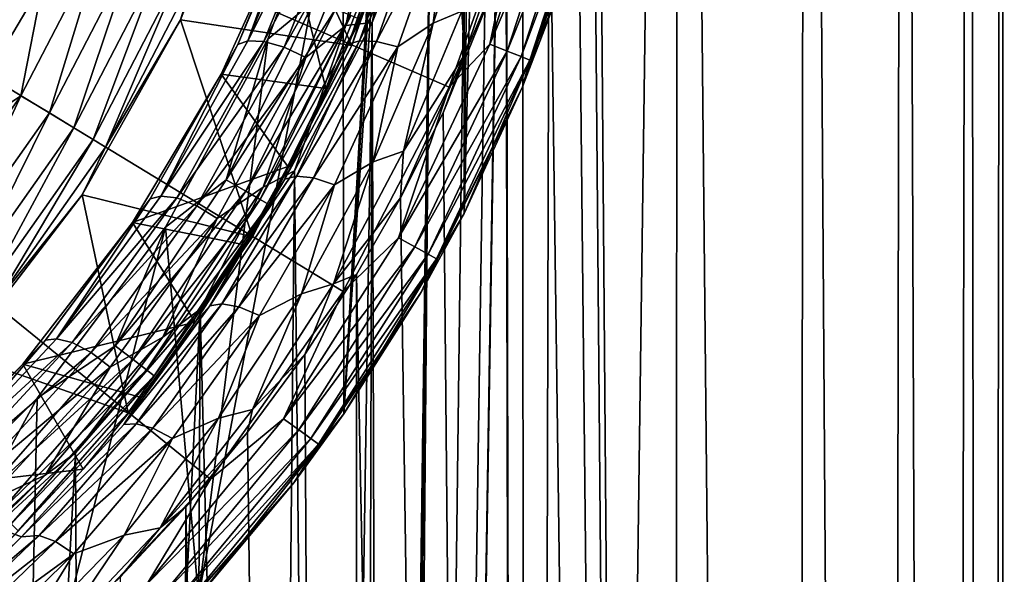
# Model space of a CAD drawing. Header units: metres. Extents: x -263 to 72, y -72 to 102.
# Tile 348 of 355: x 7.96 to 14.98, y 79.24 to 83.19. Entities that reach past the tile are written whole.
import ezdxf

# ---------------------------------------------------------------- set-up
doc = ezdxf.new("R2010")
doc.units = ezdxf.units.M
doc.layers.add('solid_FREE_STANDING_ONO_SW0004', color=7, linetype='CONTINUOUS')

msp = doc.modelspace()

# ---------------------------------------------------------------- linework, layer by layer
at = {"layer": 'solid_FREE_STANDING_ONO_SW0004'}
for points in [[(11.426547, 87.718071, 22.582283), (11.544022, 100.5, 22.722132), (11.567839, 19.879263, 22.75091)], [(11.544022, 100.5, 22.722132), (12.655511, 100.5, 24.247793), (11.567839, 19.879263, 22.75091)], [(12.655511, 100.5, 24.247793), (12.620208, 19.228374, 24.192572), (11.567839, 19.879263, 22.75091)], [(12.65551, 100.5, 40.352207), (12.079085, 87.443398, 41.193577), (12.620223, 19.228363, 40.407406)], [(12.655511, 100.5, 24.247793), (13.469969, 18.64296, 25.700003), (12.620208, 19.228374, 24.192572)], [(12.65551, 100.5, 40.352207), (12.620223, 19.228363, 40.407406), (13.469981, 18.64295, 38.899971)], [(13.56659, 100.5, 38.699032), (12.65551, 100.5, 40.352207), (13.469981, 18.64295, 38.899971)], [(12.655511, 100.5, 24.247793), (13.566591, 100.5, 25.900969), (13.469969, 18.64296, 25.700003)], [(13.566591, 100.5, 25.900969), (14.112079, 18.161753, 27.215794), (13.469969, 18.64296, 25.700003)], [(13.56659, 100.5, 38.699032), (13.469981, 18.64295, 38.899971), (14.112088, 18.161745, 37.384182)], [(14.262833, 100.5, 36.944523), (13.56659, 100.5, 38.699032), (14.112088, 18.161745, 37.384182)], [(13.566591, 100.5, 25.900969), (14.262834, 100.5, 27.655478), (14.112079, 18.161753, 27.215794)], [(14.262834, 100.5, 27.655478), (14.562973, 17.802242, 28.705593), (14.112079, 18.161753, 27.215794)], [(14.262833, 100.5, 36.944523), (14.112088, 18.161745, 37.384182), (14.562979, 17.802237, 35.894382)], [(14.733212, 100.5, 35.116463), (14.262833, 100.5, 36.944523), (14.562979, 17.802237, 35.894382)], [(14.262834, 100.5, 27.655478), (14.733212, 100.5, 29.483538), (14.562973, 17.802242, 28.705593)], [(14.733212, 100.5, 29.483538), (14.846715, 17.566305, 30.161045), (14.562973, 17.802242, 28.705593)], [(14.733212, 100.5, 35.116463), (14.562979, 17.802237, 35.894382), (14.846718, 17.566301, 34.438931)], [(14.970279, 100.5, 33.243805), (14.733212, 100.5, 35.116463), (14.846718, 17.566301, 34.438931)], [(14.733212, 100.5, 29.483538), (14.970279, 100.5, 31.356197), (14.846715, 17.566305, 30.161045)], [(14.970279, 100.5, 31.356197), (14.9832, 17.450035, 31.590269), (14.846715, 17.566305, 30.161045)], [(14.970279, 100.5, 33.243805), (14.846718, 17.566301, 34.438931), (14.983201, 17.450033, 33.009712)], [(14.970279, 100.5, 33.243805), (14.983201, 17.450033, 33.009712), (14.9832, 17.450035, 31.590269)], [(14.970279, 100.5, 31.356197), (14.970279, 100.5, 33.243805), (14.9832, 17.450035, 31.590269)], [(10.27424, 80.382957, 50.099998), (10.700359, 87.5, 50.099998), (11.131383, 93.187027, 50.099998)], [(10.27424, 80.382957, 50.099998), (11.131383, 93.187027, 50.099998), (11.131365, 81.812935, 50.099998)], [(11.213719, 90.050003, 50.099998), (11.131365, 81.812935, 50.099998), (11.131383, 93.187027, 50.099998)], [(11.213719, 84.949997, 50.099998), (11.131365, 81.812935, 50.099998), (11.213719, 90.050003, 50.099998)], [(11.426547, 87.718071, 22.582283), (11.567839, 19.879263, 22.75091), (10.344552, 20.5424, 21.437668)], [(11.409078, 86.873016, 22.561779), (11.426547, 87.718071, 22.582283), (10.344552, 20.5424, 21.437668)], [(0, 87.5, 237.338333), (6.931546, 77.681961, 237.118027), (8.203771, 78.717155, 237.118027)], [(0, 87.5, 237.338333), (8.203771, 78.717155, 237.118027), (9.3232, 79.915932, 237.118027)], [(0, 87.5, 237.338333), (9.3232, 79.915932, 237.118027), (10.268987, 81.255959, 237.118027)], [(0, 87.5, 237.338333), (10.268987, 81.255959, 237.118027), (11.023514, 82.71228, 237.118027)], [(0, 87.5, 237.338333), (11.023514, 82.71228, 237.118027), (11.57273, 84.257767, 237.118027)], [(10.27424, 80.382957, 50.099998), (10.58761, 85.962151, 50.099998), (10.700359, 87.5, 50.099998)], [(12.079085, 87.443398, 41.193577), (12.041265, 86.55352, 41.244717), (12.620223, 19.228363, 40.407406)], [(11.319238, 86.006119, 22.457497), (11.409078, 86.873016, 22.561779), (10.344552, 20.5424, 21.437668)], [(12.041265, 86.55352, 41.244717), (11.931986, 85.638641, 41.389977), (12.620223, 19.228363, 40.407406)], [(10.27424, 80.382957, 50.099998), (10.26692, 84.485359, 50.099998), (10.58761, 85.962151, 50.099998)], [(11.148507, 85.110458, 22.264524), (11.319238, 86.006119, 22.457497), (10.344552, 20.5424, 21.437668)], [(11.931986, 85.638641, 41.389977), (11.736912, 84.674789, 41.640499), (12.620223, 19.228363, 40.407406)], [(10.888181, 84.203743, 21.98266), (11.148507, 85.110458, 22.264524), (10.344552, 20.5424, 21.437668)], [(11.213719, 84.949997, 50.099998), (11.782859, 83.331223, 50.099998), (11.131365, 81.812935, 50.099998)], [(11.736912, 84.674789, 41.640499), (11.43092, 83.640396, 42.012573), (11.567857, 19.879253, 41.849068)], [(11.736912, 84.674789, 41.640499), (11.567857, 19.879253, 41.849068), (12.620223, 19.228363, 40.407406)], [(10.330085, 83.009575, 49.1651), (9.109674, 83.19294, 15.1651), (9.627838, 84.526505, 15.1651)], [(9.204355, 83.501984, 14.913197), (9.627838, 84.526505, 15.1651), (9.109674, 83.19294, 15.1651)], [(9.236727, 79.077835, 50.099998), (9.731882, 83.055595, 50.099998), (10.26692, 84.485359, 50.099998)], [(9.236727, 79.077835, 50.099998), (10.26692, 84.485359, 50.099998), (10.27424, 80.382957, 50.099998)], [(10.845283, 84.457893, 49.1651), (10.330085, 83.009575, 49.1651), (9.627838, 84.526505, 15.1651)], [(10.26692, 84.485359, 50.099998), (9.731882, 83.055595, 50.099998), (10.065471, 83.330742, 49.976337)], [(11.785674, 84.473953, 237.08931), (11.313477, 83.020676, 237.08931), (11.915969, 84.440498, 237.016495)], [(11.57273, 84.257767, 237.118027), (11.313477, 83.020676, 237.08931), (11.785674, 84.473953, 237.08931)], [(10.389443, 83.196548, 49.394096), (10.330085, 83.009575, 49.1651), (10.845283, 84.457893, 49.1651)], [(11.313477, 83.020676, 237.08931), (11.438551, 82.971161, 237.016495), (11.915969, 84.440498, 237.016495)], [(11.915969, 84.440498, 237.016495), (11.438551, 82.971161, 237.016495), (12.018845, 84.414085, 236.906418)], [(11.438551, 82.971161, 237.016495), (11.537305, 82.93206, 236.906418), (12.018845, 84.414085, 236.906418)], [(12.018845, 84.414085, 236.906418), (11.537305, 82.93206, 236.906418), (12.084671, 84.397186, 236.769379)], [(11.537305, 82.93206, 236.906418), (11.600494, 82.907036, 236.769379), (12.084671, 84.397186, 236.769379)], [(12.084671, 84.397186, 236.769379), (11.600494, 82.907036, 236.769379), (12.074146, 84.265038, 236.618362)], [(10.496854, 84.153244, 21.779245), (10.740283, 84.382042, 21.900755), (10.286847, 83.15271, 21.429905)], [(10.47582, 83.173828, 21.564209), (10.286847, 83.15271, 21.429905), (10.740283, 84.382042, 21.900755)], [(10.888181, 84.203743, 21.98266), (10.47582, 83.173828, 21.564209), (10.740283, 84.382042, 21.900755)], [(11.57273, 84.257767, 237.118027), (11.023514, 82.71228, 237.118027), (11.313477, 83.020676, 237.08931)], [(11.782859, 83.331223, 50.099998), (12.074146, 84.265038, 236.618362), (11.548657, 82.71685, 236.618362)], [(11.600494, 82.907036, 236.769379), (11.548657, 82.71685, 236.618362), (12.074146, 84.265038, 236.618362)], [(10.011601, 84.210472, 22.157858), (9.517642, 83.017967, 21.641376), (9.866004, 83.843971, 22.146593)], [(9.588758, 83.043083, 21.51449), (9.517642, 83.017967, 21.641376), (10.011601, 84.210472, 22.157858)], [(9.588758, 83.043083, 21.51449), (10.1868, 84.238922, 21.905411), (9.702287, 83.039375, 21.395035)], [(9.588758, 83.043083, 21.51449), (10.076333, 84.236252, 22.027729), (10.1868, 84.238922, 21.905411)], [(9.588758, 83.043083, 21.51449), (10.011601, 84.210472, 22.157858), (10.076333, 84.236252, 22.027729)], [(9.702287, 83.039375, 21.395035), (10.1868, 84.238922, 21.905411), (10.334958, 84.210709, 21.816139)], [(9.702287, 83.039375, 21.395035), (10.334958, 84.210709, 21.816139), (9.848598, 82.998741, 21.307573)], [(9.848598, 82.998741, 21.307573), (10.334958, 84.210709, 21.816139), (10.496854, 84.153244, 21.779245)], [(10.6, 57.999702, 21.686802), (10.888181, 84.203743, 21.98266), (10.344552, 20.5424, 21.437668)], [(10.552305, 59.004417, 21.63938), (10.47582, 83.173828, 21.564209), (10.888181, 84.203743, 21.98266)], [(10.6, 57.999702, 21.686802), (10.552305, 59.004417, 21.63938), (10.888181, 84.203743, 21.98266)], [(11.252762, 84.207848, 42.003742), (10.911493, 83.169586, 42.418888), (11.114801, 83.254463, 42.317867)], [(11.021675, 84.034889, 42.063091), (10.911493, 83.169586, 42.418888), (11.252762, 84.207848, 42.003742)], [(9.848598, 82.998741, 21.307573), (10.496854, 84.153244, 21.779245), (10.003574, 82.924629, 21.270996)], [(10.003574, 82.924629, 21.270996), (10.496854, 84.153244, 21.779245), (10.286847, 83.15271, 21.429905)], [(10.306293, 83.02018, 42.190536), (10.38473, 83.043823, 42.313541), (10.749079, 84.064194, 41.86948)], [(10.675593, 84.040321, 41.743492), (10.306293, 83.02018, 42.190536), (10.749079, 84.064194, 41.86948)], [(10.38473, 83.043823, 42.313541), (10.50573, 83.039673, 42.425762), (10.867692, 84.064804, 41.984303)], [(10.749079, 84.064194, 41.86948), (10.38473, 83.043823, 42.313541), (10.867692, 84.064804, 41.984303)], [(10.867692, 84.064804, 41.984303), (10.50573, 83.039673, 42.425762), (11.021675, 84.034889, 42.063091)], [(10.568574, 83.777252, 41.717979), (10.306293, 83.02018, 42.190536), (10.675593, 84.040321, 41.743492)], [(10.50573, 83.039673, 42.425762), (10.658314, 83.000122, 42.502949), (11.021675, 84.034889, 42.063091)], [(11.021675, 84.034889, 42.063091), (10.658314, 83.000122, 42.502949), (10.911493, 83.169586, 42.418888)], [(11.114801, 83.254463, 42.317867), (11.133344, 82.945175, 42.350105), (11.499286, 84.021545, 41.923294)], [(11.133344, 82.945175, 42.350105), (11.43092, 83.640396, 42.012573), (11.499286, 84.021545, 41.923294)], [(9.866004, 83.843971, 22.146593), (9.398164, 82.806305, 21.672197), (10.145373, 82.702728, 42.214428)], [(9.517642, 83.017967, 21.641376), (9.398164, 82.806305, 21.672197), (9.866004, 83.843971, 22.146593)], [(9.866004, 83.843971, 22.146593), (10.145373, 82.702728, 42.214428), (10.568574, 83.777252, 41.717979)], [(7.971192, 82.652611, 14.232326), (8.129006, 83.466141, 14.2), (8.557, 83.783173, 14.232326)], [(7.971192, 82.652611, 14.232326), (8.557, 83.783173, 14.232326), (8.173703, 82.529465, 14.327839)], [(8.557, 83.783173, 14.232326), (8.774394, 83.688744, 14.327839), (8.173703, 82.529465, 14.327839)], [(10.568574, 83.777252, 41.717979), (10.145373, 82.702728, 42.214428), (10.306293, 83.02018, 42.190536)], [(8.173703, 82.529465, 14.327839), (8.774394, 83.688744, 14.327839), (8.348919, 82.422913, 14.480304)], [(8.774394, 83.688744, 14.327839), (8.962487, 83.60704, 14.480304), (8.348919, 82.422913, 14.480304)], [(11.43092, 83.640396, 42.012573), (10.981495, 82.530037, 42.517963), (11.567857, 19.879253, 41.849068)], [(11.133344, 82.945175, 42.350105), (10.981495, 82.530037, 42.517963), (11.43092, 83.640396, 42.012573)], [(8.348919, 82.422913, 14.480304), (8.962487, 83.60704, 14.480304), (8.485398, 82.339912, 14.679765)], [(8.962487, 83.60704, 14.480304), (9.108996, 83.543404, 14.679765), (8.485398, 82.339912, 14.679765)], [(8.485398, 82.339912, 14.679765), (9.108996, 83.543404, 14.679765), (8.574229, 82.285896, 14.913197)], [(9.108996, 83.543404, 14.679765), (9.204355, 83.501984, 14.913197), (8.574229, 82.285896, 14.913197)], [(8.574229, 82.285896, 14.913197), (9.204355, 83.501984, 14.913197), (9.109674, 83.19294, 15.1651)], [(8.129006, 83.466141, 14.2), (7.438578, 82.298302, 14.2), (5.663238, 83.385666, 14.2)], [(7.971192, 82.652611, 14.232326), (7.438578, 82.298302, 14.2), (8.129006, 83.466141, 14.2)], [(9.731882, 83.055595, 50.099998), (9.435163, 82.052605, 49.976337), (10.065471, 83.330742, 49.976337)], [(10.21431, 83.269096, 49.811272), (10.065471, 83.330742, 49.976337), (9.435163, 82.052605, 49.976337)], [(11.131365, 81.812935, 50.099998), (11.782859, 83.331223, 50.099998), (11.548657, 82.71685, 236.618362)], [(9.574681, 81.972054, 49.811272), (10.21431, 83.269096, 49.811272), (9.435163, 82.052605, 49.976337)], [(10.32425, 83.223557, 49.613689), (10.21431, 83.269096, 49.811272), (9.574681, 81.972054, 49.811272)], [(9.677737, 81.91256, 49.613689), (10.32425, 83.223557, 49.613689), (9.574681, 81.972054, 49.811272)], [(10.389443, 83.196548, 49.394096), (10.32425, 83.223557, 49.613689), (9.677737, 81.91256, 49.613689)], [(11.114801, 83.254463, 42.317867), (10.698966, 82.257217, 42.778492), (11.133344, 82.945175, 42.350105)], [(10.911493, 83.169586, 42.418888), (10.698966, 82.257217, 42.778492), (11.114801, 83.254463, 42.317867)], [(9.622812, 81.645424, 49.1651), (8.407869, 81.946198, 15.1651), (9.109674, 83.19294, 15.1651)], [(8.574229, 82.285896, 14.913197), (9.109674, 83.19294, 15.1651), (8.407869, 81.946198, 15.1651)], [(10.330085, 83.009575, 49.1651), (9.622812, 81.645424, 49.1651), (9.109674, 83.19294, 15.1651)], [(9.738848, 81.877274, 49.394096), (10.389443, 83.196548, 49.394096), (9.677737, 81.91256, 49.613689)], [(10.286847, 83.15271, 21.429905), (9.921787, 82.115532, 21.050194), (9.698405, 82.000992, 20.88273)], [(10.003574, 82.924629, 21.270996), (10.286847, 83.15271, 21.429905), (9.698405, 82.000992, 20.88273)], [(9.738848, 81.877274, 49.394096), (10.330085, 83.009575, 49.1651), (10.389443, 83.196548, 49.394096)], [(10.139033, 61.091923, 21.245588), (9.921787, 82.115532, 21.050194), (10.47582, 83.173828, 21.564209)], [(10.47582, 83.173828, 21.564209), (9.921787, 82.115532, 21.050194), (10.286847, 83.15271, 21.429905)], [(10.403852, 60.029739, 21.494453), (10.139033, 61.091923, 21.245588), (10.47582, 83.173828, 21.564209)], [(10.552305, 59.004417, 21.63938), (10.403852, 60.029739, 21.494453), (10.47582, 83.173828, 21.564209)], [(10.911493, 83.169586, 42.418888), (10.483635, 82.179787, 42.893715), (10.698966, 82.257217, 42.778492)], [(10.658314, 83.000122, 42.502949), (10.483635, 82.179787, 42.893715), (10.911493, 83.169586, 42.418888)], [(9.517642, 83.017967, 21.641376), (8.892492, 81.917015, 21.057991), (9.398164, 82.806305, 21.672197)], [(8.96836, 81.936768, 20.932919), (8.892492, 81.917015, 21.057991), (9.517642, 83.017967, 21.641376)], [(8.96836, 81.936768, 20.932919), (9.517642, 83.017967, 21.641376), (9.588758, 83.043083, 21.51449)], [(8.96836, 81.936768, 20.932919), (9.588758, 83.043083, 21.51449), (9.702287, 83.039375, 21.395035)], [(8.96836, 81.936768, 20.932919), (9.702287, 83.039375, 21.395035), (9.082875, 81.922844, 20.815176)], [(9.731882, 83.055595, 50.099998), (9.001716, 81.714951, 50.099998), (9.435163, 82.052605, 49.976337)], [(9.236727, 79.077835, 50.099998), (9.001716, 81.714951, 50.099998), (9.731882, 83.055595, 50.099998)], [(9.082875, 81.922844, 20.815176), (9.702287, 83.039375, 21.395035), (9.848598, 82.998741, 21.307573)], [(9.082875, 81.922844, 20.815176), (9.848598, 82.998741, 21.307573), (9.225102, 81.867744, 20.72897)], [(9.225102, 81.867744, 20.72897), (9.848598, 82.998741, 21.307573), (10.003574, 82.924629, 21.270996)], [(9.738848, 81.877274, 49.394096), (9.622812, 81.645424, 49.1651), (10.330085, 83.009575, 49.1651)], [(9.85236, 82.058098, 42.691856), (9.934894, 82.0783, 42.812782), (10.38473, 83.043823, 42.313541)], [(10.306293, 83.02018, 42.190536), (9.85236, 82.058098, 42.691856), (10.38473, 83.043823, 42.313541)], [(9.875067, 82.146843, 42.508736), (9.85236, 82.058098, 42.691856), (10.306293, 83.02018, 42.190536)], [(10.145373, 82.702728, 42.214428), (9.875067, 82.146843, 42.508736), (10.306293, 83.02018, 42.190536)], [(10.38473, 83.043823, 42.313541), (9.934894, 82.0783, 42.812782), (10.50573, 83.039673, 42.425762)], [(9.934894, 82.0783, 42.812782), (10.057142, 82.06675, 42.9231), (10.50573, 83.039673, 42.425762)], [(10.50573, 83.039673, 42.425762), (10.057142, 82.06675, 42.9231), (10.658314, 83.000122, 42.502949)], [(10.057142, 82.06675, 42.9231), (10.207054, 82.016174, 42.998985), (10.658314, 83.000122, 42.502949)], [(10.658314, 83.000122, 42.502949), (10.207054, 82.016174, 42.998985), (10.483635, 82.179787, 42.893715)], [(11.313477, 83.020676, 237.08931), (10.662858, 81.638046, 237.08931), (11.438551, 82.971161, 237.016495)], [(11.023514, 82.71228, 237.118027), (10.662858, 81.638046, 237.08931), (11.313477, 83.020676, 237.08931)], [(9.225102, 81.867744, 20.72897), (10.003574, 82.924629, 21.270996), (9.371176, 81.77729, 20.692924)], [(9.371176, 81.77729, 20.692924), (10.003574, 82.924629, 21.270996), (9.698405, 82.000992, 20.88273)], [(10.662858, 81.638046, 237.08931), (10.78074, 81.573235, 237.016495), (11.438551, 82.971161, 237.016495)], [(10.698966, 82.257217, 42.778492), (10.677678, 81.92334, 42.835045), (11.133344, 82.945175, 42.350105)], [(11.133344, 82.945175, 42.350105), (10.677678, 81.92334, 42.835045), (10.981495, 82.530037, 42.517963)], [(11.438551, 82.971161, 237.016495), (10.78074, 81.573235, 237.016495), (11.537305, 82.93206, 236.906418)], [(10.78074, 81.573235, 237.016495), (10.873815, 81.522072, 236.906418), (11.537305, 82.93206, 236.906418)], [(11.537305, 82.93206, 236.906418), (10.873815, 81.522072, 236.906418), (11.600494, 82.907036, 236.769379)], [(10.873815, 81.522072, 236.906418), (10.933371, 81.489326, 236.769379), (11.600494, 82.907036, 236.769379)], [(11.600494, 82.907036, 236.769379), (10.933371, 81.489326, 236.769379), (11.548657, 82.71685, 236.618362)], [(9.398164, 82.806305, 21.672197), (8.766613, 81.748375, 21.097088), (9.875067, 82.146843, 42.508736)], [(8.892492, 81.917015, 21.057991), (8.766613, 81.748375, 21.097088), (9.398164, 82.806305, 21.672197)], [(9.398164, 82.806305, 21.672197), (9.875067, 82.146843, 42.508736), (10.145373, 82.702728, 42.214428)], [(11.023514, 82.71228, 237.118027), (10.268987, 81.255959, 237.118027), (10.662858, 81.638046, 237.08931)], [(11.131365, 81.812935, 50.099998), (11.548657, 82.71685, 236.618362), (10.825602, 81.250488, 236.618362)], [(10.933371, 81.489326, 236.769379), (10.825602, 81.250488, 236.618362), (11.548657, 82.71685, 236.618362)], [(7.236895, 81.61235, 14.232326), (7.438578, 82.298302, 14.2), (7.971192, 82.652611, 14.232326)], [(7.236895, 81.61235, 14.232326), (7.971192, 82.652611, 14.232326), (7.420751, 81.462769, 14.327839)], [(7.971192, 82.652611, 14.232326), (8.173703, 82.529465, 14.327839), (7.420751, 81.462769, 14.327839)], [(7.420751, 81.462769, 14.327839), (8.173703, 82.529465, 14.327839), (7.579826, 81.333351, 14.480304)], [(8.173703, 82.529465, 14.327839), (8.348919, 82.422913, 14.480304), (7.579826, 81.333351, 14.480304)], [(10.981495, 82.530037, 42.517963), (10.677678, 81.92334, 42.835045), (11.567857, 19.879253, 41.849068)], [(7.579826, 81.333351, 14.480304), (8.348919, 82.422913, 14.480304), (7.703733, 81.232552, 14.679765)], [(8.348919, 82.422913, 14.480304), (8.485398, 82.339912, 14.679765), (7.703733, 81.232552, 14.679765)], [(7.703733, 81.232552, 14.679765), (8.485398, 82.339912, 14.679765), (7.784381, 81.166939, 14.913197)], [(8.485398, 82.339912, 14.679765), (8.574229, 82.285896, 14.913197), (7.784381, 81.166939, 14.913197)], [(7.784381, 81.166939, 14.913197), (8.574229, 82.285896, 14.913197), (8.407869, 81.946198, 15.1651)], [(10.698966, 82.257217, 42.778492), (10.200859, 81.309967, 43.278332), (10.677678, 81.92334, 42.835045)], [(10.483635, 82.179787, 42.893715), (10.200859, 81.309967, 43.278332), (10.698966, 82.257217, 42.778492)], [(10.483635, 82.179787, 42.893715), (9.972432, 81.24012, 43.405647), (10.200859, 81.309967, 43.278332)], [(10.207054, 82.016174, 42.998985), (9.972432, 81.24012, 43.405647), (10.483635, 82.179787, 42.893715)], [(8.766613, 81.748375, 21.097088), (9.564325, 81.588387, 42.827553), (9.875067, 82.146843, 42.508736)], [(9.734317, 62.195602, 20.88759), (9.248194, 81.130585, 20.490219), (9.921787, 82.115532, 21.050194)], [(9.698405, 82.000992, 20.88273), (9.921787, 82.115532, 21.050194), (9.248194, 81.130585, 20.490219)], [(9.317868, 81.153397, 43.22422), (9.403217, 81.167747, 43.344025), (9.934894, 82.0783, 42.812782)], [(9.85236, 82.058098, 42.691856), (9.317868, 81.153397, 43.22422), (9.934894, 82.0783, 42.812782)], [(9.934894, 82.0783, 42.812782), (9.403217, 81.167747, 43.344025), (10.057142, 82.06675, 42.9231)], [(9.875067, 82.146843, 42.508736), (9.564325, 81.588387, 42.827553), (9.85236, 82.058098, 42.691856)], [(10.139033, 61.091923, 21.245588), (9.734317, 62.195602, 20.88759), (9.921787, 82.115532, 21.050194)], [(9.001716, 81.714951, 50.099998), (8.643415, 80.867676, 49.976337), (9.435163, 82.052605, 49.976337)], [(9.574681, 81.972054, 49.811272), (9.435163, 82.052605, 49.976337), (8.643415, 80.867676, 49.976337)], [(9.564325, 81.588387, 42.827553), (9.317868, 81.153397, 43.22422), (9.85236, 82.058098, 42.691856)], [(9.403217, 81.167747, 43.344025), (9.525215, 81.146881, 43.453232), (10.057142, 82.06675, 42.9231)], [(10.057142, 82.06675, 42.9231), (9.525215, 81.146881, 43.453232), (10.207054, 82.016174, 42.998985)], [(9.525215, 81.146881, 43.453232), (9.670958, 81.084343, 43.528229), (10.207054, 82.016174, 42.998985)], [(10.207054, 82.016174, 42.998985), (9.670958, 81.084343, 43.528229), (9.972432, 81.24012, 43.405647)], [(8.736096, 80.389786, 49.1651), (7.536568, 80.811424, 15.1651), (8.407869, 81.946198, 15.1651)], [(7.784381, 81.166939, 14.913197), (8.407869, 81.946198, 15.1651), (7.536568, 80.811424, 15.1651)], [(9.622812, 81.645424, 49.1651), (8.736096, 80.389786, 49.1651), (8.407869, 81.946198, 15.1651)], [(8.771227, 80.7696, 49.811272), (9.574681, 81.972054, 49.811272), (8.643415, 80.867676, 49.976337)], [(9.677737, 81.91256, 49.613689), (9.574681, 81.972054, 49.811272), (8.771227, 80.7696, 49.811272)], [(9.698405, 82.000992, 20.88273), (9.248194, 81.130585, 20.490219), (8.982802, 80.930771, 20.297815)], [(9.371176, 81.77729, 20.692924), (9.698405, 82.000992, 20.88273), (8.982802, 80.930771, 20.297815)], [(8.892492, 81.917015, 21.057991), (8.145198, 80.907959, 20.447741), (8.766613, 81.748375, 21.097088)], [(8.223408, 80.919113, 20.323044), (8.145198, 80.907959, 20.447741), (8.892492, 81.917015, 21.057991)], [(8.223408, 80.919113, 20.323044), (8.892492, 81.917015, 21.057991), (8.96836, 81.936768, 20.932919)], [(8.223408, 80.919113, 20.323044), (8.96836, 81.936768, 20.932919), (9.082875, 81.922844, 20.815176)], [(8.223408, 80.919113, 20.323044), (9.082875, 81.922844, 20.815176), (8.336144, 80.892433, 20.205795)], [(8.336144, 80.892433, 20.205795), (9.082875, 81.922844, 20.815176), (9.225102, 81.867744, 20.72897)], [(8.336144, 80.892433, 20.205795), (9.225102, 81.867744, 20.72897), (8.471603, 80.821732, 20.120152)], [(8.471603, 80.821732, 20.120152), (9.225102, 81.867744, 20.72897), (9.371176, 81.77729, 20.692924)], [(8.865635, 80.697159, 49.613689), (9.677737, 81.91256, 49.613689), (8.771227, 80.7696, 49.811272)], [(9.738848, 81.877274, 49.394096), (9.677737, 81.91256, 49.613689), (8.865635, 80.697159, 49.613689)], [(8.921618, 80.654205, 49.394096), (9.738848, 81.877274, 49.394096), (8.865635, 80.697159, 49.613689)], [(8.921618, 80.654205, 49.394096), (9.622812, 81.645424, 49.1651), (9.738848, 81.877274, 49.394096)], [(10.200859, 81.309967, 43.278332), (10.364921, 81.376755, 43.142899), (10.677678, 81.92334, 42.835045)], [(10.677678, 81.92334, 42.835045), (10.364921, 81.376755, 43.142899), (11.567857, 19.879253, 41.849068)], [(10.27424, 80.382957, 50.099998), (11.131365, 81.812935, 50.099998), (10.825602, 81.250488, 236.618362)], [(8.766613, 81.748375, 21.097088), (7.984759, 80.738136, 20.474367), (9.214463, 81.036171, 43.163494)], [(8.145198, 80.907959, 20.447741), (7.984759, 80.738136, 20.474367), (8.766613, 81.748375, 21.097088)], [(8.471603, 80.821732, 20.120152), (9.371176, 81.77729, 20.692924), (8.606688, 80.71553, 20.084663)], [(8.606688, 80.71553, 20.084663), (9.371176, 81.77729, 20.692924), (8.982802, 80.930771, 20.297815)], [(8.766613, 81.748375, 21.097088), (9.214463, 81.036171, 43.163494), (9.564325, 81.588387, 42.827553)], [(8.03272, 77.924622, 50.099998), (8.08554, 80.493843, 50.099998), (9.001716, 81.714951, 50.099998)], [(8.03272, 77.924622, 50.099998), (9.001716, 81.714951, 50.099998), (9.236727, 79.077835, 50.099998)], [(9.001716, 81.714951, 50.099998), (8.08554, 80.493843, 50.099998), (8.643415, 80.867676, 49.976337)], [(8.921618, 80.654205, 49.394096), (8.736096, 80.389786, 49.1651), (9.622812, 81.645424, 49.1651)], [(9.564325, 81.588387, 42.827553), (9.214463, 81.036171, 43.163494), (9.317868, 81.153397, 43.22422)], [(10.662858, 81.638046, 237.08931), (9.844081, 80.347855, 237.08931), (10.78074, 81.573235, 237.016495)], [(10.268987, 81.255959, 237.118027), (9.844081, 80.347855, 237.08931), (10.662858, 81.638046, 237.08931)], [(9.844081, 80.347855, 237.08931), (9.95291, 80.268784, 237.016495), (10.78074, 81.573235, 237.016495)], [(10.78074, 81.573235, 237.016495), (9.95291, 80.268784, 237.016495), (10.873815, 81.522072, 236.906418)], [(9.95291, 80.268784, 237.016495), (10.038837, 80.20636, 236.906418), (10.873815, 81.522072, 236.906418)], [(10.873815, 81.522072, 236.906418), (10.038837, 80.20636, 236.906418), (10.933371, 81.489326, 236.769379)], [(10.038837, 80.20636, 236.906418), (10.093821, 80.166412, 236.769379), (10.933371, 81.489326, 236.769379)], [(10.933371, 81.489326, 236.769379), (10.093821, 80.166412, 236.769379), (10.825602, 81.250488, 236.618362)], [(10.364921, 81.376755, 43.142899), (9.994879, 80.806168, 43.484917), (10.344562, 20.542397, 43.162323)], [(10.200859, 81.309967, 43.278332), (9.994879, 80.806168, 43.484917), (10.364921, 81.376755, 43.142899)], [(10.364921, 81.376755, 43.142899), (10.344562, 20.542397, 43.162323), (11.567857, 19.879253, 41.849068)], [(10.200859, 81.309967, 43.278332), (9.622629, 80.413742, 43.798626), (9.994879, 80.806168, 43.484917)], [(9.972432, 81.24012, 43.405647), (9.622629, 80.413742, 43.798626), (10.200859, 81.309967, 43.278332)], [(10.268987, 81.255959, 237.118027), (9.3232, 79.915932, 237.118027), (9.844081, 80.347855, 237.08931)], [(9.972432, 81.24012, 43.405647), (9.379719, 80.35199, 43.935776), (9.622629, 80.413742, 43.798626)], [(9.670958, 81.084343, 43.528229), (9.379719, 80.35199, 43.935776), (9.972432, 81.24012, 43.405647)], [(10.27424, 80.382957, 50.099998), (10.825602, 81.250488, 236.618362), (9.917349, 79.891045, 236.618362)], [(10.093821, 80.166412, 236.769379), (9.917349, 79.891045, 236.618362), (10.825602, 81.250488, 236.618362)], [(8.705043, 80.306046, 43.76873), (8.79163, 80.312775, 43.888317), (9.403217, 81.167747, 43.344025)], [(9.317868, 81.153397, 43.22422), (8.705043, 80.306046, 43.76873), (9.403217, 81.167747, 43.344025)], [(9.403217, 81.167747, 43.344025), (8.79163, 80.312775, 43.888317), (9.525215, 81.146881, 43.453232)], [(8.433023, 64.422157, 19.895004), (8.359667, 80.105789, 19.845444), (9.248194, 81.130585, 20.490219)], [(8.982802, 80.930771, 20.297815), (9.248194, 81.130585, 20.490219), (8.359667, 80.105789, 19.845444)], [(9.167257, 63.321785, 20.427286), (8.433023, 64.422157, 19.895004), (9.248194, 81.130585, 20.490219)], [(8.829339, 80.499931, 43.50782), (8.705043, 80.306046, 43.76873), (9.317868, 81.153397, 43.22422)], [(8.79163, 80.312775, 43.888317), (8.911612, 80.28125, 43.997181), (9.525215, 81.146881, 43.453232)], [(9.214463, 81.036171, 43.163494), (8.829339, 80.499931, 43.50782), (9.317868, 81.153397, 43.22422)], [(9.525215, 81.146881, 43.453232), (8.911612, 80.28125, 43.997181), (9.670958, 81.084343, 43.528229)], [(9.734317, 62.195602, 20.88759), (9.167257, 63.321785, 20.427286), (9.248194, 81.130585, 20.490219)], [(7.984759, 80.738136, 20.474367), (8.829339, 80.499931, 43.50782), (9.214463, 81.036171, 43.163494)], [(8.911612, 80.28125, 43.997181), (9.051522, 80.20623, 44.071732), (9.670958, 81.084343, 43.528229)], [(9.670958, 81.084343, 43.528229), (9.051522, 80.20623, 44.071732), (9.379719, 80.35199, 43.935776)], [(8.145198, 80.907959, 20.447741), (7.280504, 79.993301, 19.841969), (7.984759, 80.738136, 20.474367)], [(7.358134, 79.993736, 19.71641), (7.280504, 79.993301, 19.841969), (8.145198, 80.907959, 20.447741)], [(7.358134, 79.993736, 19.71641), (8.145198, 80.907959, 20.447741), (8.223408, 80.919113, 20.323044)], [(7.358134, 79.993736, 19.71641), (8.223408, 80.919113, 20.323044), (8.336144, 80.892433, 20.205795)], [(7.358134, 79.993736, 19.71641), (8.336144, 80.892433, 20.205795), (7.465864, 79.952805, 19.598574)], [(7.465864, 79.952805, 19.598574), (8.336144, 80.892433, 20.205795), (8.471603, 80.821732, 20.120152)], [(8.982802, 80.930771, 20.297815), (8.359667, 80.105789, 19.845444), (8.144102, 79.946312, 19.705799)], [(8.606688, 80.71553, 20.084663), (8.982802, 80.930771, 20.297815), (8.144102, 79.946312, 19.705799)], [(7.465864, 79.952805, 19.598574), (8.471603, 80.821732, 20.120152), (7.591565, 79.866104, 19.512836)], [(7.591565, 79.866104, 19.512836), (8.471603, 80.821732, 20.120152), (8.606688, 80.71553, 20.084663)], [(8.08554, 80.493843, 50.099998), (7.703778, 79.796219, 49.976337), (8.643415, 80.867676, 49.976337)], [(8.771227, 80.7696, 49.811272), (8.643415, 80.867676, 49.976337), (7.703778, 79.796219, 49.976337)], [(8.736096, 80.389786, 49.1651), (7.686557, 79.266449, 49.1651), (7.536568, 80.811424, 15.1651)], [(7.817695, 79.682304, 49.811272), (8.771227, 80.7696, 49.811272), (7.703778, 79.796219, 49.976337)], [(8.865635, 80.697159, 49.613689), (8.771227, 80.7696, 49.811272), (7.817695, 79.682304, 49.811272)], [(9.994879, 80.806168, 43.484917), (9.587341, 80.251122, 43.836155), (10.344562, 20.542397, 43.162323)], [(9.622629, 80.413742, 43.798626), (9.587341, 80.251122, 43.836155), (9.994879, 80.806168, 43.484917)], [(7.984759, 80.738136, 20.474367), (7.09069, 79.834694, 19.865746), (8.414521, 79.988365, 43.851452)], [(7.280504, 79.993301, 19.841969), (7.09069, 79.834694, 19.865746), (7.984759, 80.738136, 20.474367)], [(7.591565, 79.866104, 19.512836), (8.606688, 80.71553, 20.084663), (7.713497, 79.74501, 19.47784)], [(7.713497, 79.74501, 19.47784), (8.606688, 80.71553, 20.084663), (8.144102, 79.946312, 19.705799)], [(7.901839, 79.59816, 49.613689), (8.865635, 80.697159, 49.613689), (7.817695, 79.682304, 49.811272)], [(8.921618, 80.654205, 49.394096), (8.865635, 80.697159, 49.613689), (7.901839, 79.59816, 49.613689)], [(7.984759, 80.738136, 20.474367), (8.414521, 79.988365, 43.851452), (8.829339, 80.499931, 43.50782)], [(7.951735, 79.548264, 49.394096), (8.921618, 80.654205, 49.394096), (7.901839, 79.59816, 49.613689)], [(7.951735, 79.548264, 49.394096), (8.736096, 80.389786, 49.1651), (8.921618, 80.654205, 49.394096)], [(8.08554, 80.493843, 50.099998), (7.007246, 79.413208, 50.099998), (7.703778, 79.796219, 49.976337)], [(8.03272, 77.924622, 50.099998), (7.007246, 79.413208, 50.099998), (8.08554, 80.493843, 50.099998)], [(8.829339, 80.499931, 43.50782), (8.414521, 79.988365, 43.851452), (8.705043, 80.306046, 43.76873)], [(9.622629, 80.413742, 43.798626), (8.964922, 79.570412, 44.324318), (9.587341, 80.251122, 43.836155)], [(9.379719, 80.35199, 43.935776), (8.964922, 79.570412, 44.324318), (9.622629, 80.413742, 43.798626)], [(7.951735, 79.548264, 49.394096), (7.686557, 79.266449, 49.1651), (8.736096, 80.389786, 49.1651)], [(9.379719, 80.35199, 43.935776), (8.70592, 79.517632, 44.468765), (8.964922, 79.570412, 44.324318)], [(9.051522, 80.20623, 44.071732), (8.70592, 79.517632, 44.468765), (9.379719, 80.35199, 43.935776)], [(9.844081, 80.347855, 237.08931), (8.870056, 79.170464, 237.08931), (9.95291, 80.268784, 237.016495)], [(9.3232, 79.915932, 237.118027), (8.870056, 79.170464, 237.08931), (9.844081, 80.347855, 237.08931)], [(9.236727, 79.077835, 50.099998), (10.27424, 80.382957, 50.099998), (9.917349, 79.891045, 236.618362)], [(7.974955, 79.506645, 44.187416), (8.100739, 79.515221, 44.430019), (8.79163, 80.312775, 43.888317)], [(8.705043, 80.306046, 43.76873), (7.974955, 79.506645, 44.187416), (8.79163, 80.312775, 43.888317)], [(8.414521, 79.988365, 43.851452), (7.974955, 79.506645, 44.187416), (8.705043, 80.306046, 43.76873)], [(8.79163, 80.312775, 43.888317), (8.100739, 79.515221, 44.430019), (8.911612, 80.28125, 43.997181)], [(8.100739, 79.515221, 44.430019), (8.216737, 79.472176, 44.539238), (8.911612, 80.28125, 43.997181)], [(8.911612, 80.28125, 43.997181), (8.216737, 79.472176, 44.539238), (9.051522, 80.20623, 44.071732)], [(8.870056, 79.170464, 237.08931), (8.968118, 79.078377, 237.016495), (9.95291, 80.268784, 237.016495)], [(9.95291, 80.268784, 237.016495), (8.968118, 79.078377, 237.016495), (10.038837, 80.20636, 236.906418)], [(8.216737, 79.472176, 44.539238), (8.349022, 79.384468, 44.613762), (9.051522, 80.20623, 44.071732)], [(9.051522, 80.20623, 44.071732), (8.349022, 79.384468, 44.613762), (8.70592, 79.517632, 44.468765)], [(8.964922, 79.570412, 44.324318), (9.147081, 79.719582, 44.188267), (9.587341, 80.251122, 43.836155)], [(8.968118, 79.078377, 237.016495), (9.045543, 79.005669, 236.906418), (10.038837, 80.20636, 236.906418)], [(10.038837, 80.20636, 236.906418), (9.045543, 79.005669, 236.906418), (10.093821, 80.166412, 236.769379)], [(9.587341, 80.251122, 43.836155), (9.147081, 79.719582, 44.188267), (10.344562, 20.542397, 43.162323)], [(9.045543, 79.005669, 236.906418), (9.095085, 78.959145, 236.769379), (10.093821, 80.166412, 236.769379)], [(10.093821, 80.166412, 236.769379), (9.095085, 78.959145, 236.769379), (9.917349, 79.891045, 236.618362)], [(7.554224, 65.435974, 19.341084), (7.442485, 79.259018, 19.276583), (8.359667, 80.105789, 19.845444)], [(8.144102, 79.946312, 19.705799), (8.359667, 80.105789, 19.845444), (7.442485, 79.259018, 19.276583)], [(8.433023, 64.422157, 19.895004), (7.554224, 65.435974, 19.341084), (8.359667, 80.105789, 19.845444)], [(7.09069, 79.834694, 19.865746), (7.974955, 79.506645, 44.187416), (8.414521, 79.988365, 43.851452)], [(8.144102, 79.946312, 19.705799), (7.442485, 79.259018, 19.276583), (7.185307, 79.056244, 19.132944)], [(7.713497, 79.74501, 19.47784), (8.144102, 79.946312, 19.705799), (7.185307, 79.056244, 19.132944)], [(9.3232, 79.915932, 237.118027), (8.203771, 78.717155, 237.118027), (8.870056, 79.170464, 237.08931)], [(7.09069, 79.834694, 19.865746), (7.515703, 79.058296, 44.510044), (7.974955, 79.506645, 44.187416)], [(9.236727, 79.077835, 50.099998), (9.917349, 79.891045, 236.618362), (8.839437, 78.661766, 236.618362)], [(9.095085, 78.959145, 236.769379), (8.839437, 78.661766, 236.618362), (9.917349, 79.891045, 236.618362)], [(9.147081, 79.719582, 44.188267), (8.679519, 79.217575, 44.533806), (8.994631, 21.168293, 44.304024)], [(8.964922, 79.570412, 44.324318), (8.679519, 79.217575, 44.533806), (9.147081, 79.719582, 44.188267)], [(9.147081, 79.719582, 44.188267), (8.994631, 21.168293, 44.304024), (10.344562, 20.542397, 43.162323)], [(8.964922, 79.570412, 44.324318), (8.189718, 78.748711, 44.866962), (8.679519, 79.217575, 44.533806)], [(8.70592, 79.517632, 44.468765), (8.189718, 78.748711, 44.866962), (8.964922, 79.570412, 44.324318)], [(7.247192, 78.790802, 44.833836), (7.330612, 78.778931, 44.955257), (8.100739, 79.515221, 44.430019)], [(7.974955, 79.506645, 44.187416), (7.247192, 78.790802, 44.833836), (8.100739, 79.515221, 44.430019)], [(7.515703, 79.058296, 44.510044), (7.247192, 78.790802, 44.833836), (7.974955, 79.506645, 44.187416)], [(8.100739, 79.515221, 44.430019), (7.330612, 78.778931, 44.955257), (8.216737, 79.472176, 44.539238)], [(8.70592, 79.517632, 44.468765), (7.950872, 78.740875, 44.991016), (8.189718, 78.748711, 44.866962)], [(8.349022, 79.384468, 44.613762), (7.950872, 78.740875, 44.991016), (8.70592, 79.517632, 44.468765)], [(6.687847, 76.939568, 50.099998), (7.007246, 79.413208, 50.099998), (8.03272, 77.924622, 50.099998)], [(7.330612, 78.778931, 44.955257), (7.440459, 78.723885, 45.065426), (8.216737, 79.472176, 44.539238)], [(8.216737, 79.472176, 44.539238), (7.440459, 78.723885, 45.065426), (8.349022, 79.384468, 44.613762)], [(7.440459, 78.723885, 45.065426), (7.563196, 78.623581, 45.140308), (8.349022, 79.384468, 44.613762)], [(8.349022, 79.384468, 44.613762), (7.563196, 78.623581, 45.140308), (7.950872, 78.740875, 44.991016)]]:
    msp.add_3dface(points, dxfattribs=at)

doc.saveas('drawing.dxf')
